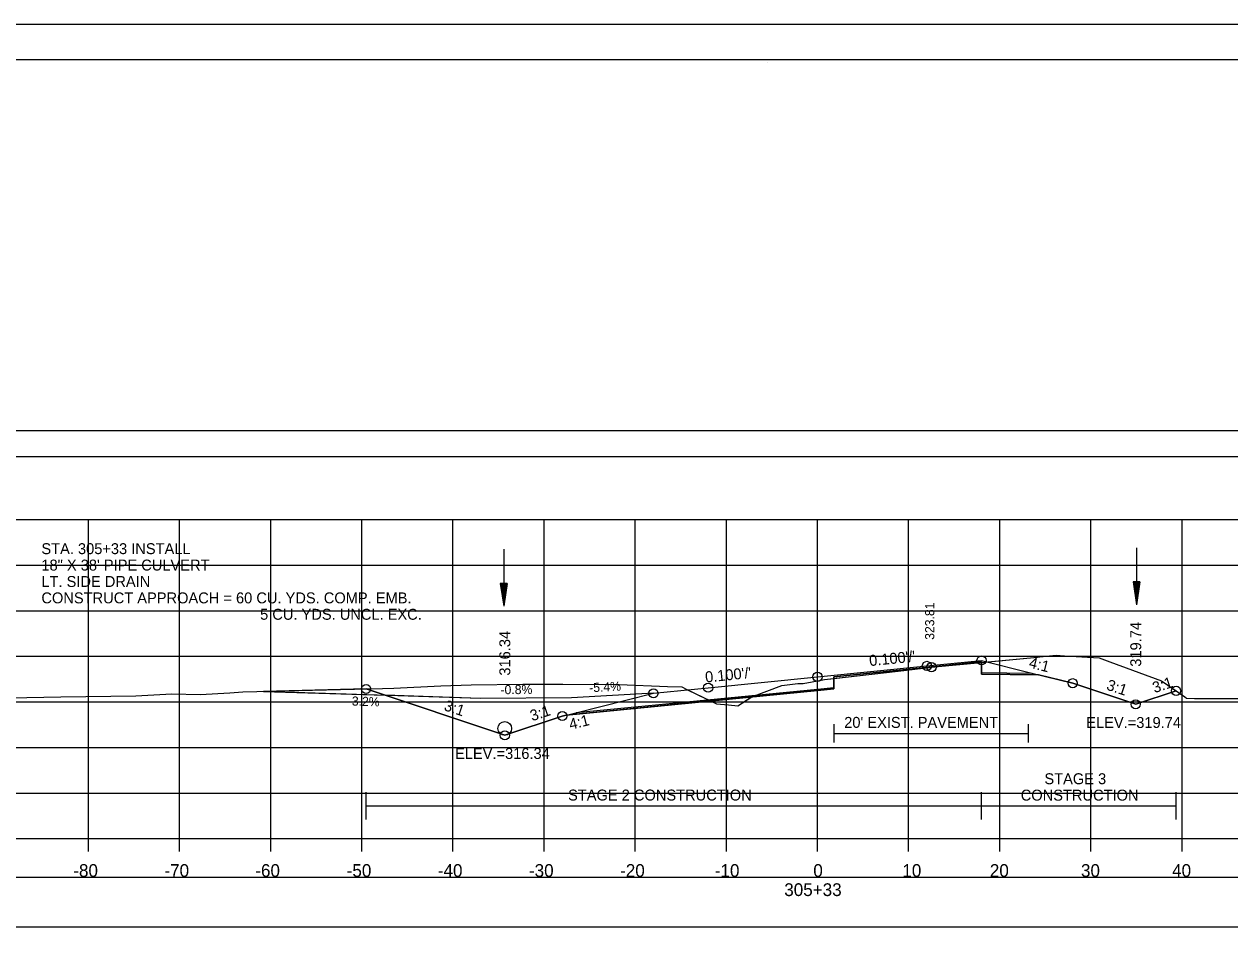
# Model space of a CAD drawing. Extents: x 1376273 to 1384221, y 378927 to 384592.
# Drawn here: x 1381271.3 to 1381403.6, y 380863 to 380965.2 of the extents above; entities that cross this region are included whole.
import ezdxf

# ---------------------------------------------------------------- set-up
doc = ezdxf.new("R2010")
doc.units = 0
for name, color, linetype in [('R_Alt Surface', 7, 'Continuous'), ('R_Axis', 7, 'Continuous'), ('R_Axis Annot', 7, 'Continuous'), ('R_Border', 7, 'Continuous'), ('R_Border Notes', 7, 'Continuous'), ('R_Dimension', 7, 'Continuous'), ('R_Drive', 7, 'Continuous'), ('R_Exist Surface', 7, 'Continuous'), ('R_Fin Surface', 7, 'Continuous'), ('R_Grid', 7, 'Continuous'), ('R_No Plot', 7, 'Continuous'), ('R_Water', 7, 'Continuous'), ('R_Xsect Elev', 7, 'Continuous'), ('R_Xsect Slope', 7, 'Continuous'), ('T_Detection Zones', 7, 'Continuous'), ('T_Notes', 7, 'Continuous')]:
    doc.layers.add(name, color=color, linetype=linetype)

msp = doc.modelspace()

# ---------------------------------------------------------------- linework, layer by layer
at = {"layer": 'R_Alt Surface'}
for points in [[(1381331.87, 380889.66), (1381358.35, 380892.24), (1381360.13, 380892.42), (1381360.13, 380893.58), (1381376.35, 380895.21), (1381376.36, 380894.04), (1381381.91, 380893.99)], [(1381360.13, 380888.37), (1381360.13, 380886.37)], [(1381381.48, 380888.37), (1381381.48, 380886.37)], [(1381360.13, 380887.37), (1381381.48, 380887.37)]]:
    msp.add_lwpolyline(points, dxfattribs=at)
at = {"layer": 'R_Axis'}
for p, q in [((1381208.35, 380875.83), (1381508.35, 380875.83)), ((1381278.35, 380874.43), (1381278.35, 380875.83)), ((1381288.35, 380874.43), (1381288.35, 380875.83)), ((1381298.35, 380874.43), (1381298.35, 380875.83)), ((1381308.35, 380874.43), (1381308.35, 380875.83)), ((1381318.35, 380874.43), (1381318.35, 380875.83)), ((1381328.35, 380874.43), (1381328.35, 380875.83)), ((1381338.35, 380874.43), (1381338.35, 380875.83)), ((1381348.35, 380874.43), (1381348.35, 380875.83)), ((1381358.35, 380874.43), (1381358.35, 380875.83)), ((1381368.35, 380874.43), (1381368.35, 380875.83)), ((1381378.35, 380874.43), (1381378.35, 380875.83)), ((1381388.35, 380874.43), (1381388.35, 380875.83)), ((1381398.35, 380874.43), (1381398.35, 380875.83))]:
    msp.add_line(p, q, dxfattribs=at)
at = {"layer": 'R_Axis Annot'}
for points in [[(1381207.54, 380917.75), (1381509.34, 380917.75), (1381509.34, 380920.57), (1381207.54, 380920.57)], [(1381207.5, 380866.14), (1381509.19, 380866.14), (1381509.19, 380871.55), (1381207.5, 380871.55)]]:
    msp.add_lwpolyline(points, close=True, dxfattribs=at)
at = {"layer": 'R_Border'}
for p, q in [((1381200.35, 380961.29), (1381516.53, 380961.29)), ((1381352.87, 380961.03), (1381352.87, 380961.03)), ((1381352.87, 380961.03), (1381352.87, 380961.03))]:
    msp.add_line(p, q, dxfattribs=at)
at = {"layer": 'R_Dimension'}
for p, q in [((1381308.82, 380877.91), (1381308.82, 380880.91)), ((1381376.36, 380877.91), (1381376.36, 380880.91)), ((1381397.7, 380877.91), (1381397.7, 380880.91)), ((1381308.82, 380879.41), (1381397.7, 380879.41))]:
    msp.add_line(p, q, dxfattribs=at)
at = {"layer": 'R_Drive'}
for p, q in [((1381321.36, 380891.22), (1381297.57, 380891.97)), ((1381340.35, 380891.78), (1381331.36, 380891.29)), ((1381331.36, 380891.29), (1381321.36, 380891.22))]:
    msp.add_line(p, q, dxfattribs=at)
at = {"layer": 'R_Exist Surface'}
msp.add_lwpolyline([(1381264.07, 380891.16), (1381275.32, 380891.37), (1381283.55, 380891.51), (1381287.52, 380891.72), (1381290.6, 380891.65), (1381293.86, 380891.83), (1381295.31, 380891.92), (1381310.61, 380892.29), (1381311.87, 380892.32), (1381317.01, 380892.6), (1381320.35, 380892.7), (1381326.01, 380892.78), (1381330.39, 380892.76), (1381336.58, 380892.75), (1381341.89, 380892.52), (1381343.48, 380892.49), (1381344, 380892.18), (1381347.25, 380890.63), (1381348.58, 380890.52), (1381349.61, 380890.4), (1381351.14, 380891.4), (1381354.42, 380892.63), (1381356.18, 380892.84), (1381356.78, 380892.86), (1381358.74, 380893.21), (1381359.13, 380893.27), (1381367.19, 380894.21), (1381370.86, 380894.64), (1381371.58, 380894.71), (1381382.48, 380895.75), (1381382.76, 380895.77), (1381384.53, 380895.96), (1381385.45, 380895.9), (1381389.26, 380895.66), (1381390.42, 380895.22), (1381396.08, 380893.14), (1381398.66, 380891.4), (1381398.85, 380891.24), (1381399.73, 380891.22), (1381405.1, 380891.19)], dxfattribs=at)
at = {"layer": 'R_Fin Surface'}
msp.add_lwpolyline([(1381308.82, 380892.25), (1381324.04, 380887.17), (1381330.35, 380889.28), (1381331.67, 380889.61), (1381340.35, 380891.78), (1381346.35, 380892.38), (1381358.35, 380893.58), (1381370.35, 380894.78), (1381376.35, 380895.38), (1381381.88, 380893.99), (1381386.35, 380892.88), (1381393.27, 380890.57), (1381397.7, 380892.04)], dxfattribs=at)
at = {"layer": 'R_Grid'}
for p, q in [((1381208.35, 380910.83), (1381508.35, 380910.83)), ((1381278.35, 380875.83), (1381278.35, 380910.83)), ((1381288.35, 380875.83), (1381288.35, 380910.83)), ((1381298.35, 380875.83), (1381298.35, 380910.83)), ((1381308.35, 380875.83), (1381308.35, 380910.83)), ((1381318.35, 380875.83), (1381318.35, 380910.83)), ((1381328.35, 380875.83), (1381328.35, 380910.83)), ((1381338.35, 380875.83), (1381338.35, 380910.83)), ((1381348.35, 380875.83), (1381348.35, 380910.83)), ((1381358.35, 380875.83), (1381358.35, 380910.83)), ((1381368.35, 380875.83), (1381368.35, 380910.83)), ((1381378.35, 380875.83), (1381378.35, 380910.83)), ((1381388.35, 380875.83), (1381388.35, 380910.83)), ((1381398.35, 380875.83), (1381398.35, 380910.83)), ((1381208.35, 380905.83), (1381508.35, 380905.83)), ((1381208.35, 380900.83), (1381508.35, 380900.83)), ((1381208.35, 380895.83), (1381508.35, 380895.83)), ((1381208.35, 380890.83), (1381508.35, 380890.83)), ((1381208.35, 380885.83), (1381508.35, 380885.83)), ((1381208.35, 380880.83), (1381508.35, 380880.83)), ((1381208.35, 380875.83), (1381508.35, 380875.83))]:
    msp.add_line(p, q, dxfattribs=at)
at = {"layer": 'R_No Plot'}
msp.add_line((1381187.95, 380965.19), (1381521.28, 380965.19), dxfattribs=at)
for points in [[(1381187.94, 380965.19), (1381521.28, 380965.19), (1381521.28, 380751.85), (1381187.94, 380751.85)], [(1381434.27, 380961.29), (1381434.27, 380951.41), (1381470, 380951.41), (1381470, 380948.49), (1381493.2, 380948.49), (1381493.2, 380924.16), (1381516.53, 380924.16), (1381516.53, 380755.83), (1381200.35, 380755.83), (1381200.35, 380961.29)]]:
    msp.add_lwpolyline(points, close=True, dxfattribs=at)
msp.add_lwpolyline([(1381330.78, 380889.38), (1381358.35, 380892.08), (1381360.13, 380892.25), (1381360.13, 380893.58), (1381376.35, 380895.21), (1381376.36, 380893.87), (1381382.6, 380893.81)], dxfattribs=at)
for centre in [(1381376.35, 380895.38), (1381370.35, 380894.78), (1381370.86, 380894.64), (1381346.35, 380892.38), (1381358.35, 380893.58), (1381386.35, 380892.88), (1381308.82, 380892.25), (1381340.35, 380891.78), (1381397.7, 380892.04), (1381393.27, 380890.57), (1381393.27, 380890.57), (1381330.35, 380889.28), (1381324.04, 380887.17), (1381324.04, 380887.17)]:
    msp.add_circle(centre, 0.5, dxfattribs=at)
at = {"layer": 'R_Water'}
for p, q in [((1381323.92, 380907.58), (1381323.92, 380901.33)), ((1381393.36, 380907.74), (1381393.36, 380901.49)), ((1381323.54, 380903.83), (1381323.92, 380901.33)), ((1381324.29, 380903.83), (1381323.54, 380903.83)), ((1381323.61, 380903.83), (1381323.92, 380901.75)), ((1381323.67, 380903.83), (1381323.92, 380902.18)), ((1381323.73, 380903.83), (1381323.92, 380902.6)), ((1381323.8, 380903.83), (1381323.92, 380903.02)), ((1381323.86, 380903.83), (1381323.92, 380903.44)), ((1381324.29, 380903.83), (1381323.92, 380901.33)), ((1381324.04, 380903.83), (1381323.92, 380903.02)), ((1381324.17, 380903.83), (1381323.92, 380902.18)), ((1381324.23, 380903.83), (1381323.92, 380901.75)), ((1381324.1, 380903.83), (1381323.92, 380902.6)), ((1381323.98, 380903.83), (1381323.92, 380903.44)), ((1381392.98, 380903.99), (1381393.36, 380901.49)), ((1381393.73, 380903.99), (1381392.98, 380903.99)), ((1381393.05, 380903.99), (1381393.36, 380901.91)), ((1381393.11, 380903.99), (1381393.36, 380902.34)), ((1381393.17, 380903.99), (1381393.36, 380902.76)), ((1381393.24, 380903.99), (1381393.36, 380903.18)), ((1381393.3, 380903.99), (1381393.36, 380903.6)), ((1381393.73, 380903.99), (1381393.36, 380901.49)), ((1381393.48, 380903.99), (1381393.36, 380903.18)), ((1381393.61, 380903.99), (1381393.36, 380902.34)), ((1381393.67, 380903.99), (1381393.36, 380901.91)), ((1381393.55, 380903.99), (1381393.36, 380902.76)), ((1381393.42, 380903.99), (1381393.36, 380903.6))]:
    msp.add_line(p, q, dxfattribs=at)
msp.add_circle((1381324.04, 380887.92), 0.75, dxfattribs=at)
at = {"layer": 'T_Detection Zones'}
for points in [[(1381376.35, 380895.16), (1381382.48, 380895.75), (1381382.76, 380895.77), (1381384.53, 380895.96), (1381385.45, 380895.9), (1381389.26, 380895.66), (1381390.42, 380895.22), (1381396.08, 380893.14), (1381397.7, 380892.04), (1381393.27, 380890.57), (1381386.35, 380892.88), (1381382.6, 380893.81), (1381376.36, 380893.87)], [(1381360.13, 380893.38), (1381367.19, 380894.21), (1381370.86, 380894.64), (1381371.58, 380894.71), (1381376.35, 380895.16), (1381376.35, 380895.21), (1381360.13, 380893.58)], [(1381351.1, 380891.37), (1381351.14, 380891.4), (1381354.42, 380892.63), (1381356.18, 380892.84), (1381356.78, 380892.86), (1381358.74, 380893.21), (1381359.13, 380893.27), (1381360.13, 380893.38), (1381360.13, 380892.25), (1381358.35, 380892.08)], [(1381308.82, 380892.25), (1381310.61, 380892.29), (1381311.87, 380892.32), (1381317.01, 380892.6), (1381320.35, 380892.7), (1381326.01, 380892.78), (1381330.39, 380892.76), (1381336.58, 380892.75), (1381341.89, 380892.52), (1381343.48, 380892.49), (1381344, 380892.18), (1381346.62, 380890.93), (1381330.78, 380889.38), (1381330.35, 380889.28), (1381324.04, 380887.17)], [(1381346.62, 380890.93), (1381347.25, 380890.63), (1381348.58, 380890.52), (1381349.61, 380890.4), (1381351.1, 380891.37)]]:
    msp.add_lwpolyline(points, close=True, dxfattribs=at)
at = {"layer": 'T_Notes'}
for p, q in [((1381308.82, 380892.25), (1381297.57, 380891.97)), ((1381297.57, 380891.97), (1381310.92, 380891.55)), ((1381310.92, 380891.55), (1381308.82, 380892.25)), ((1381321.36, 380891.22), (1381310.92, 380891.55)), ((1381310.92, 380891.55), (1381324.04, 380887.17)), ((1381340.35, 380891.78), (1381331.36, 380891.29)), ((1381331.36, 380891.29), (1381321.36, 380891.22))]:
    msp.add_line(p, q, dxfattribs=at)
msp.add_lwpolyline([(1381324.04, 380887.17), (1381330.35, 380889.28), (1381331.67, 380889.61), (1381340.35, 380891.78)], dxfattribs=at)

# ---------------------------------------------------------------- texts
at = {"layer": 'R_Alt Surface'}
msp.add_text("20' EXIST. PAVEMENT", height=1.2, dxfattribs=at).set_placement((1381361.28, 380887.98))
at = {"layer": 'R_Axis Annot'}
for s, p in [('-80', (1381276.69, 380871.63)), ('-70', (1381286.69, 380871.63)), ('-60', (1381296.66, 380871.63)), ('-50', (1381306.69, 380871.63)), ('-40', (1381316.69, 380871.63)), ('-30', (1381326.69, 380871.63)), ('-20', (1381336.69, 380871.63)), ('-10', (1381347.08, 380871.63)), ('0', (1381357.89, 380871.63)), ('10', (1381367.66, 380871.63)), ('20', (1381377.26, 380871.63)), ('30', (1381387.26, 380871.63)), ('40', (1381397.26, 380871.63)), ('305+33', (1381354.7, 380869.53))]:
    msp.add_text(s, height=1.4, dxfattribs=at).set_placement(p)
at = {"layer": 'R_Border Notes'}
for s, p in [('ELEV.=319.74', (1381387.84, 380887.97)), ('ELEV.=316.34', (1381318.58, 380884.57))]:
    msp.add_text(s, height=1.2, dxfattribs=at).set_placement(p)
at = {"layer": 'R_Dimension'}
for s, p in [('STAGE 3 ', (1381383.25, 380881.8)), ('STAGE 2 CONSTRUCTION', (1381330.98, 380880.01)), ('CONSTRUCTION', (1381380.65, 380880))]:
    msp.add_text(s, height=1.2, dxfattribs=at).set_placement(p)
at = {"layer": 'R_Drive'}
for s, p in [('STA. 305+33 INSTALL', (1381273.19, 380907.04)), ('18" X 38\' PIPE CULVERT', (1381273.19, 380905.24)), ('LT. SIDE DRAIN', (1381273.19, 380903.44)), ('CONSTRUCT APPROACH = 60 CU. YDS. COMP. EMB.', (1381273.19, 380901.64)), ('5 CU. YDS. UNCL. EXC.', (1381297.19, 380899.84))]:
    msp.add_text(s, height=1.2, dxfattribs=at).set_placement(p)
for s, rotation, p in [('-5.4%', 3.0766, (1381333.32, 380891.88)), ('-0.8%', 0.4426, (1381323.57, 380891.67)), ('3.2%', 358.1772, (1381307.24, 380890.43))]:
    msp.add_text(s, height=1, rotation=rotation, dxfattribs=at).set_placement(p)
at = {"layer": 'R_Xsect Elev'}
for s, height, p in [('323.81', 1, (1381371.16, 380897.64)), ('319.74', 1.2, (1381393.87, 380894.69)), ('316.34', 1.2, (1381324.64, 380893.71))]:
    msp.add_text(s, height=height, rotation=90, dxfattribs=at).set_placement(p)
at = {"layer": 'R_Xsect Slope'}
for s, rotation, p in [("0.100'/'", 5.7106, (1381364.08, 380894.75)), ('4:1', 345.9638, (1381381.47, 380894.61)), ("0.100'/'", 5.7106, (1381346.08, 380892.95)), ('3:1', 341.5651, (1381389.97, 380892.2)), ('3:1', 18.4349, (1381395.33, 380891.78)), ('3:1', 341.5651, (1381317.28, 380889.94)), ('3:1', 18.4349, (1381327.04, 380888.7)), ('4:1', 14.0362, (1381331.25, 380887.76))]:
    msp.add_text(s, height=1.2, rotation=rotation, dxfattribs=at).set_placement(p)

doc.saveas('drawing.dxf')
